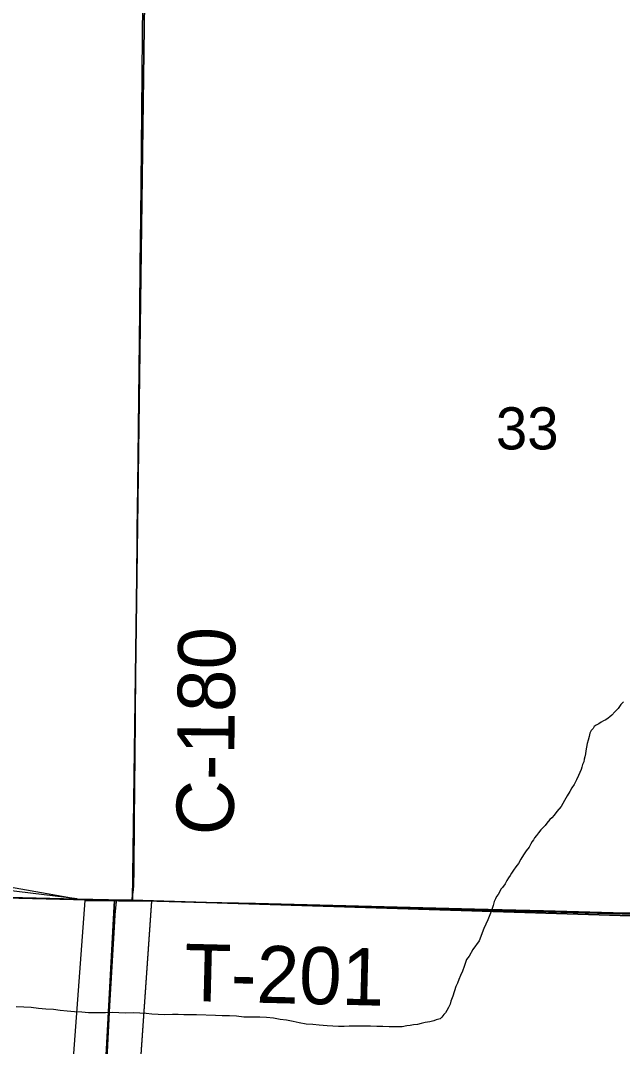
# Model space of a CAD drawing. Extents: x 0 to 68, y 0 to 52.9.
# Drawn here: x 27.932 to 28.508, y 17.724 to 18.707 of the extents above; entities that cross this region are included whole.
import ezdxf

# ---------------------------------------------------------------- set-up
doc = ezdxf.new("R2010")
doc.units = 0
for name, color, linetype in [('Default', 7, 'Continuous'), ('GM_X_County_Road', 7, 'Continuous'), ('GM_X_County_Road_Text', 7, 'Continuous'), ('GM_X_Minor_River', 7, 'Continuous'), ('GM_X_Township', 7, 'Continuous'), ('GM_X_Township_Road', 7, 'Continuous'), ('GM_X_Township_Road_Text', 7, 'Continuous'), ('SH_Cut_Line', 7, 'Continuous'), ('SH_Data', 7, 'Continuous')]:
    doc.layers.add(name, color=color, linetype=linetype)

msp = doc.modelspace()

# ---------------------------------------------------------------- linework, layer by layer
at = {"layer": 'Default'}
for points in [[(28.0517, 18.82075), (28.03873, 17.86406), (28.02156, 17.86427), (27.06689, 17.88744), (27.08235, 18.84562)], [(29.02219, 18.79657), (29.00626, 17.83778), (28.98836, 17.83836), (28.03873, 17.86406), (28.0517, 18.82075)], [(27.03619, 17.88785), (27.06689, 17.88744), (28.02156, 17.86427), (27.97114, 16.92699), (26.98782, 16.95756)], [(28.02156, 17.86427), (28.03873, 17.86406), (28.98836, 17.83836), (28.9602, 16.89899), (27.97114, 16.92699)]]:
    msp.add_lwpolyline(points, close=True, dxfattribs=at)
at = {"layer": 'GM_X_County_Road'}
for points in [[(28.03816, 17.86451), (28.03888, 17.868), (28.03949, 17.87205), (28.03969, 17.87406), (28.03995, 17.87892), (28.04037, 17.89296), (28.04063, 17.94025), (28.04165, 18.03625), (28.04204, 18.08721), (28.04209, 18.09916), (28.04271, 18.1351), (28.04281, 18.16508), (28.0434, 18.21904), (28.04385, 18.26104), (28.04569, 18.429), (28.04611, 18.47398), (28.04673, 18.51877), (28.04744, 18.58468), (28.04828, 18.69266), (28.04926, 18.7826)], [(27.99704, 17.39361), (28.00096, 17.47276), (28.01026, 17.64039), (28.01421, 17.70622), (28.01714, 17.76312), (28.02181, 17.84394), (28.02232, 17.85041), (28.02325, 17.86026), (28.02369, 17.86494)], [(28.02369, 17.86494), (28.03816, 17.86451)]]:
    msp.add_lwpolyline(points, dxfattribs=at)
at = {"layer": 'GM_X_Minor_River'}
for points in [[(28.50895, 18.05454), (28.50638, 18.05198), (28.5038, 18.04832), (28.50086, 18.04503), (28.49792, 18.04174), (28.49608, 18.04028), (28.49424, 18.03882), (28.49204, 18.03736), (28.48984, 18.03627), (28.48764, 18.03518), (28.48543, 18.03335), (28.48286, 18.03226), (28.48102, 18.0308), (28.47992, 18.02897), (28.47808, 18.02714), (28.47698, 18.02458), (28.47624, 18.02128), (28.47513, 18.01798)], [(28.47513, 18.01798), (28.47439, 18.01469), (28.47365, 18.01102), (28.47291, 18.00773), (28.47253, 18.00479), (28.47216, 18.00186), (28.47142, 17.99967), (28.47105, 17.9971), (28.46994, 17.99454), (28.4692, 17.99197), (28.46846, 17.98977), (28.46736, 17.98685), (28.46589, 17.98392), (28.46404, 17.97989), (28.46183, 17.9755), (28.45963, 17.97221), (28.45778, 17.96855), (28.45521, 17.96452), (28.45263, 17.96013), (28.44932, 17.95427), (28.44527, 17.94952), (28.4427, 17.94586), (28.44049, 17.9433), (28.43866, 17.94184), (28.43571, 17.93819), (28.43388, 17.93599), (28.43204, 17.93417), (28.42983, 17.93197), (28.42763, 17.92905), (28.42579, 17.92648), (28.42395, 17.92429), (28.42284, 17.92246), (28.42174, 17.92063), (28.42027, 17.91844), (28.41879, 17.91514), (28.41585, 17.91185), (28.41328, 17.90783), (28.4107, 17.9038), (28.40849, 17.89978), (28.40592, 17.89649), (28.40371, 17.89319), (28.40187, 17.89026), (28.4004, 17.88807), (28.39893, 17.88588), (28.39745, 17.88331), (28.39561, 17.88002), (28.39304, 17.87673), (28.39157, 17.8749), (28.39046, 17.8727), (28.38899, 17.86977), (28.38752, 17.86795), (28.38641, 17.86575), (28.38531, 17.86319), (28.3842, 17.85953), (28.38235, 17.85367), (28.37903, 17.84561), (28.37535, 17.83719), (28.37092, 17.82547), (28.36467, 17.81706), (28.36136, 17.81084), (28.35878, 17.80755), (28.35767, 17.80462), (28.35656, 17.80095), (28.35472, 17.79656), (28.35288, 17.79217), (28.35141, 17.7885), (28.34993, 17.78484), (28.34846, 17.78192), (28.3455, 17.77239), (28.34439, 17.76946), (28.34366, 17.76763), (28.34292, 17.7647), (28.34144, 17.76177), (28.33997, 17.75884), (28.3385, 17.75665), (28.33703, 17.75482), (28.33519, 17.75226), (28.33335, 17.7508), (28.32968, 17.74971), (28.32748, 17.74899), (28.32344, 17.7479), (28.31904, 17.74718), (28.31537, 17.74646), (28.31171, 17.74537), (28.30804, 17.74502), (28.30474, 17.74429), (28.30144, 17.74394), (28.29703, 17.74322), (28.29227, 17.74323), (28.28457, 17.74326), (28.2787, 17.74328), (28.27283, 17.74329), (28.2666, 17.74368), (28.26147, 17.7437), (28.25633, 17.74371), (28.25157, 17.74373), (28.24644, 17.74375), (28.24167, 17.74339), (28.23617, 17.74341), (28.23067, 17.7438), (28.22517, 17.74418)], [(28.22517, 17.74418), (28.21747, 17.74457), (28.21161, 17.74532), (28.20501, 17.74571), (28.19841, 17.74683), (28.19255, 17.74832), (28.18631, 17.74944), (28.18008, 17.75019), (28.17385, 17.75131), (28.16726, 17.75206), (28.16066, 17.75245), (28.15406, 17.75247), (28.14526, 17.7525), (28.13829, 17.75325), (28.13169, 17.75364), (28.12473, 17.75367), (28.11813, 17.75405), (28.10016, 17.75448), (28.0943, 17.75449), (28.08806, 17.75451), (28.08256, 17.7549), (28.07706, 17.75492), (28.06936, 17.75457), (28.0635, 17.75496), (28.05726, 17.75535), (28.05176, 17.75573), (28.0459, 17.75612), (28.0393, 17.7565), (28.03233, 17.75616), (28.02573, 17.75655), (28.0195, 17.75693), (28.0129, 17.75659), (28.00593, 17.75661), (27.99677, 17.75664), (27.99017, 17.75703), (27.9832, 17.75742), (27.97624, 17.75817), (27.96964, 17.75892), (27.96304, 17.75968), (27.95571, 17.76007), (27.94874, 17.76082), (27.94178, 17.76158), (27.93481, 17.76197), (27.92748, 17.76236)]]:
    msp.add_lwpolyline(points, dxfattribs=at)
at = {"layer": 'GM_X_Township'}
for points in [[(31.37351, 17.76708), (31.02634, 17.77655), (30.93306, 17.77786), (30.45768, 17.79524), (29.97336, 17.81348), (29.642, 17.82392), (28.99709, 17.84061), (28.51621, 17.84941), (28.03831, 17.86442), (28.02518, 17.86463), (27.3046, 17.88203)], [(27.3046, 17.88203), (28.02518, 17.86463), (28.03831, 17.86442), (28.51621, 17.84941), (28.99709, 17.84061), (29.642, 17.82392), (29.97336, 17.81348), (30.45768, 17.79524), (30.93306, 17.77786), (30.91352, 17.1991), (30.90773, 17.01699), (30.8985, 16.60229), (30.89274, 16.36228), (30.86881, 15.39265), (30.8528, 14.91057), (30.84279, 14.4289), (30.83613, 14.1085)]]:
    msp.add_lwpolyline(points, dxfattribs=at)
at = {"layer": 'GM_X_Township_Road'}
for points in [[(27.31162, 17.8812), (27.36257, 17.87999), (27.42251, 17.87881), (27.55138, 17.87618), (27.67725, 17.87326), (27.7132, 17.87229), (27.80611, 17.8701), (27.88403, 17.86821), (27.95595, 17.86651), (28.01589, 17.86518), (28.02369, 17.86494)], [(28.03816, 17.86451), (28.07582, 17.86337), (28.15673, 17.86153), (28.36651, 17.85626), (28.43244, 17.85465), (28.51035, 17.85249), (28.52295, 17.85227)]]:
    msp.add_lwpolyline(points, dxfattribs=at)
at = {"layer": 'SH_Cut_Line'}
msp.add_lwpolyline([(27.94238, 17.17464), (27.99352, 17.86424), (28.05696, 17.86357), (28.00921, 17.17415)], close=True, dxfattribs=at)
at = {"layer": 'SH_Data'}
for points in [[(24.3814, 18.50597), (27.98592, 17.86584), (24.3814, 18.30364)], [(27.94238, 17.17464), (27.99352, 17.86424), (28.05699, 17.86394), (28.00921, 17.17415)]]:
    msp.add_lwpolyline(points, close=True, dxfattribs=at)

# ---------------------------------------------------------------- texts
at = {"layer": 'Default'}
msp.add_text('33', height=0.040379, rotation=0.00001, dxfattribs=at).set_placement((28.38682, 18.29645))
at = {"layer": 'GM_X_County_Road_Text'}
msp.add_text('C-180', height=0.054813, rotation=89.44765, dxfattribs=at).set_placement((28.13557, 17.92645))
at = {"layer": 'GM_X_Township_Road_Text'}
msp.add_text('T-201', height=0.054813, rotation=358.59569, dxfattribs=at).set_placement((28.08785, 17.76797))

doc.saveas('drawing.dxf')
